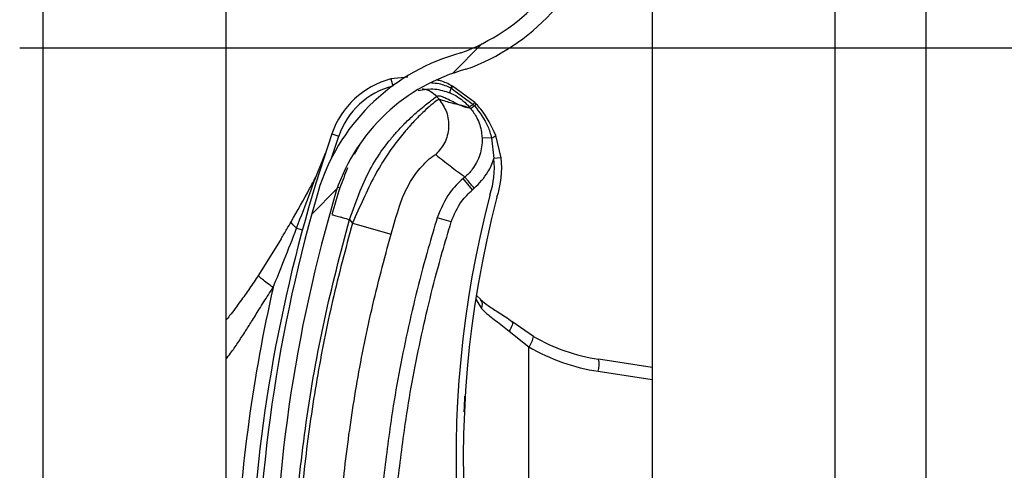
# Model space of a CAD drawing. Header units: inches. Extents: x 170 to 284, y 215 to 248.
# Tile 291 of 656: x 186.1024 to 186.2408, y 243.6049 to 243.6682. Entities that reach past the tile are written whole.
import ezdxf

# ---------------------------------------------------------------- set-up
doc = ezdxf.new("R2010")
doc.units = ezdxf.units.IN
doc.header["$LTSCALE"] = 0.25
doc.header["$MEASUREMENT"] = 0
doc.layers.add('ANNOTATIONS', color=1, linetype='Continuous')
doc.layers.add('LH BENCH MOUNT', color=7, linetype='Continuous')
doc.styles.add('ARIAL', font='arial.ttf', dxfattribs={"height": 0.09375})
doc.dimstyles.new('STANDARD$0', dxfattribs={"dimtxt": 0.09375, "dimasz": 0.09375, "dimexe": 0.03125, "dimexo": 0.046875, "dimgap": 0.09, "dimtad": 0, "dimtih": 1, "dimtoh": 1, "dimdec": 4, "dimzin": 0, "dimdsep": 46, "dimtxsty": 'ARIAL', "dimcen": 0.09, "dimadec": 0, "dimazin": 0, "dimtfac": 1, "dimtdec": 4, "dimtofl": 0, "dimtmove": 0, "dimatfit": 1, "dimfxl": 1, "dimtolj": 1, "dimtzin": 0, "dimarcsym": 0})

# ---------------------------------------------------------------- blocks, each defined once
blk = doc.blocks.new('*D114')
at = {"layer": 'ANNOTATIONS', "color": 0, "lineweight": -2, "transparency": 16777216}
for p, q in [((186.1492924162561, 243.6642684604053), (187.5897358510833, 243.6642684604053)), ((187.5584858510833, 243.5705184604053), (187.5584858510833, 241.8503426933)), ((187.5584858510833, 239.6953067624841), (187.5584858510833, 241.4154825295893)), ((186.8279608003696, 239.6015567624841), (187.5897358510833, 239.6015567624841))]:
    blk.add_line(p, q, dxfattribs=at)
at = {"layer": 'ANNOTATIONS', "color": 0, "transparency": 16777216}
for points in [[(187.5428608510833, 243.5705184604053), (187.5741108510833, 243.5705184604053), (187.5584858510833, 243.6642684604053)], [(187.5428608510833, 239.6953067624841), (187.5741108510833, 239.6953067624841), (187.5584858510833, 239.6015567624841)]]:
    blk.add_solid(points, dxfattribs=at)
at = {"layer": 'defpoints', "color": 0, "transparency": 16777216}
for p in [(186.1024174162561, 243.6642684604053), (186.7810858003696, 239.6015567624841), (187.5584858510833, 239.6015567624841)]:
    blk.add_point(p, dxfattribs=at)
at = {"layer": 'ANNOTATIONS', "color": 0, "transparency": 16777216, "insert": (187.5584858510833, 241.6329126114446), "char_height": 0.09375, "attachment_point": 5, "style": 'ARIAL'}
blk.add_mtext('\\A1;OPENING\\PHEIGHT', dxfattribs=at)

msp = doc.modelspace()

# ---------------------------------------------------------------- hatches: boundary and pattern name
at = {"layer": 'LH BENCH MOUNT'}
h = msp.add_hatch(dxfattribs=at)
h.set_pattern_fill('ANSI31', color=256, scale=0.34241245, angle=2.8e-322, style=0)
h.set_pattern_definition([(45, (176.0930244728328, 238.0091787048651), (-0.03026527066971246, 0.03026527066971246), [])])
edge = h.paths.add_edge_path(flags=0)
edge.add_arc((186.1662917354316, 243.4923245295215), 0.001712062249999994, 450.0000000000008, 472.2104203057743)
edge.add_line((186.1656445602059, 243.4939095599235), (186.1647320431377, 243.4961444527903))
edge.add_arc((186.1662917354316, 243.4923245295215), 0.004126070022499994, 450, 472.2104203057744, ccw=False)
edge.add_arc((186.1662917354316, 243.4834218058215), 0.01302879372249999, 401.47616737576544, 450, ccw=False)
edge.add_arc((186.1620458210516, 243.4802716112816), 0.01830194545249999, 359.99999999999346, 400.0613730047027, ccw=False)
edge.add_arc((186.1685858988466, 243.4802716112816), 0.01176186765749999, 292.1408576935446, 359.99999999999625, ccw=False)
edge.add_arc((186.1662917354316, 243.4835245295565), 0.01566536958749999, 235.2570680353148, 295.4307998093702, ccw=False)
edge.add_arc((186.1715306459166, 243.4916397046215), 0.02532140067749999, 212.8542481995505, 235.980933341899, ccw=False)
edge.add_arc((186.1633812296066, 243.4852708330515), 0.01504902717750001, 172.1557183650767, 209.3146496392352, ccw=False)
edge.add_arc((186.1758108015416, 243.4839354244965), 0.02754708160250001, 453.30850314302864, 532.9325737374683, ccw=False)
edge.add_arc((186.1725578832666, 243.5200256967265), 0.008748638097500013, 280.9586189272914, 427.9414322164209)
edge.add_arc((186.1924176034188, 243.5823790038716), 0.05672062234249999, 179.5706357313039, 253.00989973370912, ccw=False)
edge.add_arc((186.3507493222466, 243.5835774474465), 0.2150521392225, 163.4260275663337, 180.2060536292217, ccw=False)
edge.add_arc((186.1719757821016, 243.6357268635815), 0.02884824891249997, 465.1588434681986, 521.4137567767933, ccw=False)
edge.add_arc((186.1546497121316, 243.6902731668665), 0.0284373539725, 290.1205938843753, 343.7190675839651)
edge.add_arc((186.1674901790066, 243.6860957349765), 0.01494630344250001, 345.2914408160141, 400.5471921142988)
edge.add_arc((186.1640660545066, 243.6842809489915), 0.0187470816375, 397.9578745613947, 431.4396159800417)
edge.add_arc((186.1662917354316, 243.6891089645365), 0.0134739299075, 433.877557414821, 472.273645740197)
edge.add_arc((186.1637236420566, 243.6961284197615), 0.006011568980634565, 474.9825325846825, 495.7175736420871)
edge.add_arc((186.1735166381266, 243.6888692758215), 0.01816498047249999, 500.8992600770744, 539.9999999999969)
edge.add_arc((186.1662917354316, 243.6888692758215), 0.01094007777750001, 539.9999999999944, 630.0000000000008)
edge.add_arc((186.1662917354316, 243.6797953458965), 0.001866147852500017, 270, 285.6422464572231)
edge.add_line((186.1667949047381, 243.6779983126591), (186.167445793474, 243.6756737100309))
edge.add_arc((186.1662917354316, 243.6797953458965), 0.004280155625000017, 269.9999999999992, 285.6422464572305, ccw=False)
edge.add_arc((186.1662917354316, 243.6888692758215), 0.01335408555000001, 179.9999999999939, 269.9999999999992, ccw=False)
edge.add_arc((186.1735166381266, 243.6888692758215), 0.020578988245, 500.6113583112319, 539.9999999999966, ccw=False)
edge.add_arc((186.1637236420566, 243.6961284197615), 0.008425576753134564, 474.57766718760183, 496.4997109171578, ccw=False)
edge.add_arc((186.1662917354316, 243.6891089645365), 0.01588793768, 433.690302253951, 472.4705806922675, ccw=False)
edge.add_arc((186.1640660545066, 243.6842809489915), 0.02116108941, 398.10453077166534, 431.5771717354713, ccw=False)
edge.add_arc((186.1674901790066, 243.6860957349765), 0.01736031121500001, 345.180248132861, 400.36585332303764, ccw=False)
edge.add_arc((186.1546497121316, 243.6902731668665), 0.030851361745, 289.91815728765, 343.7795375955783, ccw=False)
edge.add_arc((186.1719757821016, 243.6357268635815), 0.02643424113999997, 464.9417095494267, 521.3236131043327)
edge.add_arc((186.3507493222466, 243.5835774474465), 0.21263813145, 523.4376684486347, 540.2096895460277)
edge.add_arc((186.1924176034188, 243.5823790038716), 0.05430661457, 539.5566266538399, 613.1145348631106)
edge.add_arc((186.1725578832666, 243.5200256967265), 0.01116264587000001, 280.0610388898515, 428.5290871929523, ccw=False)
edge.add_arc((186.1758108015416, 243.4839354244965), 0.02513307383, 452.971400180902, 532.9706577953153)
edge.add_arc((186.1633812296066, 243.4852708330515), 0.01263501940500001, 532.0830472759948, 568.9826967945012)
edge.add_arc((186.1715306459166, 243.4916397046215), 0.022907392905, 213.0443063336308, 236.0197152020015)
edge.add_arc((186.1662917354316, 243.4835245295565), 0.01325136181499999, 235.1922404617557, 295.7352497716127)
edge.add_arc((186.1685858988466, 243.4802716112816), 0.009347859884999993, 291.7225241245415, 359.9999999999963)
edge.add_arc((186.1620458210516, 243.4802716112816), 0.01588793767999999, 359.9999999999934, 399.9521788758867)
edge.add_arc((186.1662917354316, 243.4834218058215), 0.01061478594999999, 401.6345013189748, 450.0000000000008)

# ---------------------------------------------------------------- linework, layer by layer
at = {"layer": 'ANNOTATIONS'}
msp.add_line((186.102417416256, 243.6642684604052), (187.6008805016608, 243.6642684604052), dxfattribs=at)
at = {"layer": 'LH BENCH MOUNT'}
for p, q in [((186.2298594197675, 239.6490664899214), (186.2298594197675, 243.9018291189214)), ((186.2298594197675, 239.6490664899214), (186.2298594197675, 243.9018291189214)), ((186.1913380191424, 243.8543193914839), (186.1913380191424, 239.6897279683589)), ((186.2170189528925, 243.8543193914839), (186.2170189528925, 239.6490664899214)), ((186.2298594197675, 239.6490664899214), (186.2298594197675, 243.8543193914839)), ((186.1057349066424, 239.6490664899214), (186.1057349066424, 243.7595607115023)), ((186.1314158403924, 243.7576524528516), (186.1314158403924, 243.5900814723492)), ((186.1570029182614, 243.6601630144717), (186.1546035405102, 243.6599134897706)), ((186.1546035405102, 243.6599134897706), (186.1548572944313, 243.6589470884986)), ((186.1631899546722, 243.6589476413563), (186.1631890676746, 243.6589481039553)), ((186.1632515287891, 243.6589153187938), (186.1631899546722, 243.6589476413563)), ((186.1628838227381, 243.6579702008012), (186.1628845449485, 243.6579699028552)), ((186.1630076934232, 243.6586577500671), (186.1630086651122, 243.6586572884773)), ((186.1630086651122, 243.6586572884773), (186.1630707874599, 243.658627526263)), ((186.1630707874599, 243.658627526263), (186.1630716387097, 243.6586271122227)), ((186.1630716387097, 243.6586271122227), (186.1661753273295, 243.6563427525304)), ((186.1632524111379, 243.6589148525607), (186.1632515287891, 243.6589153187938)), ((186.1663938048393, 243.6565912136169), (186.1632524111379, 243.6589148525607)), ((186.1613835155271, 243.6570556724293), (186.1610357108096, 243.6574670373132)), ((186.1661753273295, 243.6563427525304), (186.1663656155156, 243.6561371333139)), ((186.1658192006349, 243.6557398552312), (186.1648878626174, 243.6560723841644)), ((186.1463093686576, 243.6522053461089), (186.1472811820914, 243.6518724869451)), ((186.1462454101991, 243.6487717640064), (186.1472811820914, 243.6518724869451)), ((186.1502438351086, 243.6507141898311), (186.1494501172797, 243.6492754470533)), ((186.1687535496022, 243.6516320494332), (186.1674199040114, 243.6515829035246)), ((186.1687535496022, 243.6516320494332), (186.1690857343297, 243.6487202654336)), ((186.1701068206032, 243.6488325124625), (186.1693562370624, 243.6519795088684)), ((186.1440407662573, 243.6460895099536), (186.1453956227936, 243.649478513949)), ((186.1701068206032, 243.6488325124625), (186.1690857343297, 243.6487202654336)), ((186.165005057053, 243.6461143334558), (186.1647570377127, 243.6459046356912)), ((186.1660827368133, 243.6443366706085), (186.1647570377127, 243.6459046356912)), ((186.1471115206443, 243.6447011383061), (186.1474398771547, 243.6446003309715)), ((186.1660827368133, 243.6443366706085), (186.1663307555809, 243.644546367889)), ((186.1487919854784, 243.6401324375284), (186.1492048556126, 243.6396441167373)), ((186.1492048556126, 243.6396441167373), (186.1546350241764, 243.6380959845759)), ((186.1630862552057, 243.639796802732), (186.1611233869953, 243.6403994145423)), ((186.1413538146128, 243.6389242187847), (186.1421723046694, 243.6387024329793)), ((186.1391859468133, 243.6374289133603), (186.1359997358, 243.63230243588)), ((186.1665405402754, 243.6289339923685), (186.1673421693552, 243.6276287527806)), ((186.1666509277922, 243.6294669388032), (186.1672443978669, 243.628909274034)), ((186.1746502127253, 243.6237081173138), (186.171609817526, 243.6257754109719)), ((186.1712230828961, 243.6244311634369), (186.1740134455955, 243.622227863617)), ((186.1740134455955, 243.5568071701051), (186.1740134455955, 243.622227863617)), ((186.1913380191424, 243.6193323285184), (186.1838006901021, 243.620482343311)), ((186.1837659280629, 243.6187898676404), (186.1913380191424, 243.6176345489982))]:
    msp.add_line(p, q, dxfattribs=at)
at = {"layer": 'LH BENCH MOUNT', "flags": 128}
msp.add_lwpolyline([(186.171609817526, 243.6257754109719), (186.1716658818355, 243.6257013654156), (186.1716914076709, 243.6255925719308), (186.171685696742, 243.6254520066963), (186.1716489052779, 243.6252835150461), (186.1715820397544, 243.6250917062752), (186.1714869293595, 243.6248818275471), (186.1713661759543, 243.6246596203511), (186.1712230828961, 243.6244311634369)], dxfattribs=at)
at = {"layer": 'LH BENCH MOUNT'}
for centre, radius, start, end in [((186.1546497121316, 243.6902731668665), 0.02843735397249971, 290.1205938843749, 343.7190675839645), ((186.1546497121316, 243.6902731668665), 0.03085136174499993, 289.91815728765, 343.7795375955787), ((186.1719757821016, 243.6357268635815), 0.02884824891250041, 105.1588434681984, 161.4137567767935), ((186.1719757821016, 243.6357268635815), 0.02643424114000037, 104.9417095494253, 161.3236131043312), ((186.157647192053, 243.6483219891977), 0.01198443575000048, 104.7123854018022, 161.0929786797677), ((186.1644170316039, 243.6579792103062), 0.001564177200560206, 141.7256942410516, 154.2910519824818), ((186.164421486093, 243.6579769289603), 0.001568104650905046, 141.7542666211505, 154.2863466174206), ((186.157647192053, 243.6483219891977), 0.01095719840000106, 104.712385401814, 161.0929786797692), ((186.1651179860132, 243.6576899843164), 0.002251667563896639, 155.3939551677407, 172.8510957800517), ((186.1651206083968, 243.6576885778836), 0.002253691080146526, 155.3897650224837, 172.8291455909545), ((186.1645201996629, 243.6579179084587), 0.001613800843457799, 141.8260927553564, 153.9140894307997), ((186.1645193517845, 243.6579182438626), 0.001611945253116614, 141.8104826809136, 153.9114578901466), ((186.3507141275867, 243.5821939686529), 0.2160622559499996, 161.092978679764, 176.5593061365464), ((186.1684014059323, 243.652939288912), 0.001353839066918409, 285.076439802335, 314.8519014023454), ((186.1571730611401, 243.6474107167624), 0.01198443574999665, 341.3410974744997, 6.273281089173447), ((186.1571730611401, 243.6474107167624), 0.0130116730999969, 341.5025581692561, 6.273281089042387), ((186.3507493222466, 243.5835774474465), 0.2150521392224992, 163.4260275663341, 180.2060536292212), ((186.3507493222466, 243.5835774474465), 0.2126381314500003, 163.4376684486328, 180.2096895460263), ((186.3103094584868, 243.6064881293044), 0.146552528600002, 165.3406183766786, 202.0185750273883), ((186.3103094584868, 243.6064881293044), 0.1455252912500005, 165.3544246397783, 203.870550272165), ((186.3507141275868, 243.5821939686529), 0.2180957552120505, 167.1792232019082, 177.252934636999), ((186.1663523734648, 243.6281577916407), 0.001122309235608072, 331.8758133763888, 39.94683461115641), ((186.1710884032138, 243.6243632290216), 0.003621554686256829, 323.8694765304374, 349.5782562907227), ((186.1877258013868, 243.6462079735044), 0.0260233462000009, 239.8373732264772, 261.3249484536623), ((186.1879492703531, 243.6462079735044), 0.02773540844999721, 239.8373732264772, 261.3249484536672), ((186.1804700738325, 243.6197041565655), 0.003420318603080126, 344.4956794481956, 13.15103634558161)]:
    msp.add_arc(centre, radius, start, end, dxfattribs=at)
for points, knots in [([(186.1602920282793, 243.6593786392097), (186.1606622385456, 243.6593572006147), (186.1616107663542, 243.6593022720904), (186.162478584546, 243.6589018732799), (186.1630076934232, 243.6586577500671)], [0, 0, 0, 0, 0.3902998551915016, 0.9999999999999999, 0.9999999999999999, 0.9999999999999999, 0.9999999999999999]), ([(186.1631890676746, 243.6589481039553), (186.1626642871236, 243.6592262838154), (186.1619734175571, 243.6595925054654), (186.1612110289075, 243.6597202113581), (186.1610277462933, 243.6597509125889)], [0, 0, 0, 0, 0.7595942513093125, 1, 1, 1, 1]), ([(186.1584241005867, 243.6583073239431), (186.1592155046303, 243.6584308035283), (186.1607331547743, 243.6586675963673), (186.162187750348, 243.6581959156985), (186.1628838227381, 243.6579702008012)], [0, 0, 0, 0, 0.5214667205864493, 1, 1, 1, 1]), ([(186.1589977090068, 243.6585374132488), (186.1591878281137, 243.6585091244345), (186.1595832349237, 243.6584502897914), (186.160320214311, 243.6581474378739), (186.1607538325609, 243.657735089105), (186.1610357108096, 243.6574670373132)], [0, 0, 0, 0, 0.2447599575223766, 0.5090480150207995, 1, 1, 1, 1]), ([(186.1610357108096, 243.6574670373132), (186.1611425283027, 243.657506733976), (186.1613667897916, 243.6575900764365), (186.1619685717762, 243.6573960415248), (186.1627231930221, 243.6570480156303), (186.1635224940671, 243.6566338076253), (186.1643199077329, 243.6562266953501), (186.1647438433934, 243.6560685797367), (186.164958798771, 243.6559884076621)], [0, 0, 0, 0, 0.1574760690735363, 0.330618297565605, 0.4911886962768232, 0.6742546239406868, 0.834831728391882, 1, 1, 1, 1]), ([(186.1628845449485, 243.6579699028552), (186.1631640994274, 243.6578416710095), (186.1641970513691, 243.6573678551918), (186.1650912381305, 243.6566024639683), (186.1656256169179, 243.6559691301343), (186.1656256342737, 243.6559691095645)], [0, 0, 0, 0, 0.2706300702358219, 0.9999763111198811, 1, 1, 1, 1]), ([(186.1487919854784, 243.6401324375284), (186.1492678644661, 243.641488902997), (186.1501662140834, 243.6440495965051), (186.1517815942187, 243.6475405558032), (186.1533840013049, 243.6499524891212), (186.1547159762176, 243.6516552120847), (186.1556308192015, 243.6526985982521), (186.1564224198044, 243.6535270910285), (186.157091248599, 243.6541870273), (186.1578360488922, 243.6548820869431), (186.1586698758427, 243.6556077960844), (186.1597992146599, 243.6565158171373), (186.1607892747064, 243.6572757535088), (186.1609584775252, 243.6574070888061), (186.1610357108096, 243.6574670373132)], [0, 0, 0, 0, 0.1307156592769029, 0.2467609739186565, 0.3577928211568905, 0.4170971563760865, 0.4791482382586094, 0.5177152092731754, 0.5590896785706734, 0.603294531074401, 0.6633484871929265, 0.7353692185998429, 0.8792082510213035, 1, 1, 1, 1]), ([(186.1613835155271, 243.6570556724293), (186.1613041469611, 243.6570240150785), (186.1611428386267, 243.656959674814), (186.1603543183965, 243.6563409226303), (186.1592933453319, 243.6553977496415), (186.1580629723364, 243.6541841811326), (186.1566551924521, 243.6526382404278), (186.1551800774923, 243.6508030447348), (186.1536900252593, 243.6486678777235), (186.1521616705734, 243.6461133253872), (186.150725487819, 243.6430369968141), (186.149716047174, 243.640784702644), (186.1492048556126, 243.6396441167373)], [0, 0, 0, 0, 0.1094013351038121, 0.2223468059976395, 0.3151791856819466, 0.4102231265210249, 0.5012749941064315, 0.5946006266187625, 0.6834485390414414, 0.7745330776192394, 0.8858211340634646, 1, 1, 1, 1]), ([(186.1613835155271, 243.6570556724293), (186.1617726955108, 243.6564798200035), (186.162581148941, 243.6552835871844), (186.1628399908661, 243.6530585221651), (186.1623122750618, 243.6508811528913), (186.161364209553, 243.6497914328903), (186.1609078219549, 243.6492668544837)], [0, 0, 0, 0, 0.2406941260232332, 0.4999999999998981, 0.7593058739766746, 1, 1, 1, 1]), ([(186.1648878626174, 243.6560723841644), (186.1646771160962, 243.6561305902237), (186.1640958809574, 243.6562911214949), (186.1630276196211, 243.6565006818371), (186.1620068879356, 243.6568452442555), (186.1613835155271, 243.6570556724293)], [0, 0, 0, 0, 0.1812946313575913, 0.50000735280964, 1, 1, 1, 1]), ([(186.1661753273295, 243.6563427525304), (186.1661555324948, 243.6563274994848), (186.1660365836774, 243.6562358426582), (186.1658520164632, 243.6560988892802), (186.1656770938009, 243.6559807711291), (186.1656427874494, 243.6559729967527), (186.1656256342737, 243.6559691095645)], [0, 0, 0, 0, 0.06239373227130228, 0.3749291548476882, 0.6874645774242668, 1, 1, 1, 1]), ([(186.166598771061, 243.6563806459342), (186.1665987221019, 243.6563806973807), (186.1665311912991, 243.656451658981), (186.1664624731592, 243.656521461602), (186.1663938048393, 243.6565912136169)], [0, 0, 0, 0, 0.0007249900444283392, 0.9999999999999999, 0.9999999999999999, 0.9999999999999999, 0.9999999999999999]), ([(186.1693562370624, 243.6519795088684), (186.1687429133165, 243.6532752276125), (186.1679923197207, 243.6548609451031), (186.1668142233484, 243.656145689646), (186.1665987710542, 243.6563806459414)], [0, 0, 0, 0, 0.8171182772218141, 1, 1, 1, 1]), ([(186.164958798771, 243.6559884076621), (186.1650523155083, 243.6559627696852), (186.1652403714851, 243.6559112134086), (186.1654677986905, 243.655898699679), (186.1655729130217, 243.6559458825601), (186.1656253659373, 243.6559694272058)], [0, 0, 0, 0, 0.3313600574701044, 0.6663431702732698, 0.9999999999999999, 0.9999999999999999, 0.9999999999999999, 0.9999999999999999]), ([(186.1656253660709, 243.6559694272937), (186.1656735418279, 243.6559123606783), (186.1657381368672, 243.6558358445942), (186.1658027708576, 243.6557593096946), (186.1658192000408, 243.6557398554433)], [0, 0, 0, 0, 0.7458120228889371, 0.9999999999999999, 0.9999999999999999, 0.9999999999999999, 0.9999999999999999]), ([(186.1658160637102, 243.6557435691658), (186.1658160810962, 243.6557435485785), (186.1661511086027, 243.6553468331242), (186.1668351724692, 243.6543130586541), (186.1673257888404, 243.6528533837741), (186.167399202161, 243.6518623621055), (186.1674199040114, 243.6515829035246)], [0, 0, 0, 0, 1.782673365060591e-05, 0.3435204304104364, 0.8148790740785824, 1, 1, 1, 1]), ([(186.1663656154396, 243.6561371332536), (186.1663456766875, 243.656121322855), (186.1662259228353, 243.656026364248), (186.1660407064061, 243.6558832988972), (186.1658668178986, 243.6557574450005), (186.1658350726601, 243.655745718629), (186.1658192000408, 243.6557398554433)], [0, 0, 0, 0, 0.062428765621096, 0.3749525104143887, 0.6874762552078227, 1, 1, 1, 1]), ([(186.1663658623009, 243.6561368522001), (186.1670741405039, 243.6552086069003), (186.1681275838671, 243.6538279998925), (186.1685990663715, 243.6521739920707), (186.1687535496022, 243.6516320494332)], [0, 0, 0, 0, 0.6723457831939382, 1, 1, 1, 1]), ([(186.1674199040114, 243.6515829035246), (186.1674206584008, 243.6515605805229), (186.1674472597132, 243.6507734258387), (186.1672226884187, 243.6492019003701), (186.1662671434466, 243.647365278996), (186.1653879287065, 243.6464381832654), (186.1650049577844, 243.6461142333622), (186.1650049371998, 243.64611421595)], [0, 0, 0, 0, 0.0108740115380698, 0.3834398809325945, 0.7558119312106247, 0.9999868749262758, 1, 1, 1, 1]), ([(186.1558144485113, 243.6420292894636), (186.155814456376, 243.6420293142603), (186.155928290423, 243.6423882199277), (186.1564277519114, 243.6437944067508), (186.1576023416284, 243.645997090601), (186.1591371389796, 243.6479003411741), (186.1604825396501, 243.6491120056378), (186.1607562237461, 243.6492116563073), (186.1609078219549, 243.6492668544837)], [0, 0, 0, 0, 4.497367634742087e-06, 0.06509473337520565, 0.2616701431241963, 0.4753105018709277, 0.7093656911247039, 0.9999999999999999, 0.9999999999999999, 0.9999999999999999, 0.9999999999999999]), ([(186.1609078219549, 243.6492668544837), (186.1615810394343, 243.6487376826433), (186.1629274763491, 243.6476793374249), (186.1643124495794, 243.6466359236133), (186.1650049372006, 243.6461142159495)], [0, 0, 0, 0, 0.4999992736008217, 1, 1, 1, 1]), ([(186.1663307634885, 243.6445463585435), (186.1670325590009, 243.6452647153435), (186.1681946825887, 243.6464542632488), (186.1688696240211, 243.6480277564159), (186.1690748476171, 243.6486853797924), (186.1690857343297, 243.6487202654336)], [0, 0, 0, 0, 0.5907811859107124, 0.9782917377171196, 1, 1, 1, 1]), ([(186.1485226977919, 243.6474019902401), (186.1481483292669, 243.6464841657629), (186.1472917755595, 243.6443841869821), (186.1466722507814, 243.6421170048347), (186.1463234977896, 243.6408407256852)], [0, 0, 0, 0, 0.4370636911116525, 1, 1, 1, 1]), ([(186.1405819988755, 243.639839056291), (186.1414529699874, 243.6413793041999), (186.1426157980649, 243.6434356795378), (186.1437548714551, 243.6455570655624), (186.1440407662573, 243.6460895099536)], [0, 0, 0, 0, 0.7490110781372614, 1, 1, 1, 1]), ([(186.1413538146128, 243.6389242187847), (186.1419822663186, 243.640589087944), (186.1428824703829, 243.6429738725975), (186.1437721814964, 243.6453670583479), (186.1440407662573, 243.6460895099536)], [0, 0, 0, 0, 0.6981213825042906, 1, 1, 1, 1]), ([(186.1647570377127, 243.6459046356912), (186.1647570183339, 243.6459046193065), (186.1640631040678, 243.6453179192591), (186.1624882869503, 243.6436943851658), (186.1616302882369, 243.6416231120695), (186.1611233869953, 243.6403994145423)], [0, 0, 0, 0, 1.142795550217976e-05, 0.409211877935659, 1, 1, 1, 1]), ([(186.1630862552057, 243.639796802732), (186.1634979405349, 243.6408140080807), (186.1641954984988, 243.6425375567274), (186.1655341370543, 243.6438136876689), (186.1660827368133, 243.6443366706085)], [0, 0, 0, 0, 0.5901808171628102, 1, 1, 1, 1]), ([(186.1546350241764, 243.6380959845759), (186.1550225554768, 243.6394206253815), (186.1554100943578, 243.6407452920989), (186.1558144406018, 243.6420292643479), (186.1558144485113, 243.6420292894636)], [0, 0, 0, 0, 0.999980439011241, 1, 1, 1, 1]), ([(186.1391839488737, 243.6374254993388), (186.1391839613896, 243.6374255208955), (186.1394482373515, 243.6378806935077), (186.1399159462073, 243.6386807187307), (186.1403828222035, 243.6394898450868), (186.1405819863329, 243.6398390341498), (186.1405819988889, 243.6398390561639)], [0, 0, 0, 0, 2.704369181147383e-05, 0.571031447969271, 0.9999729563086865, 1, 1, 1, 1]), ([(186.1413538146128, 243.6389242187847), (186.14122260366, 243.6390359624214), (186.1409572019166, 243.6392619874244), (186.140703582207, 243.6395522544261), (186.1405992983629, 243.6397371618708), (186.1405852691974, 243.6398197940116), (186.1405819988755, 243.639839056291)], [0, 0, 0, 0, 0.2979480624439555, 0.6026626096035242, 0.9073771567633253, 0.9999999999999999, 0.9999999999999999, 0.9999999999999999, 0.9999999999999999]), ([(186.1406798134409, 243.5831059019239), (186.1407785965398, 243.5878613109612), (186.1409766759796, 243.5973968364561), (186.1425862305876, 243.6117057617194), (186.1450430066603, 243.6260153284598), (186.1475403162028, 243.6354191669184), (186.1487919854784, 243.6401324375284)], [0, 0, 0, 0, 0.2468628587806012, 0.4950083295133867, 0.74689458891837, 1, 1, 1, 1]), ([(186.1492048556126, 243.6396441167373), (186.1482307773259, 243.6360139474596), (186.1462797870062, 243.6287430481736), (186.144101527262, 243.6176622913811), (186.1424904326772, 243.6064797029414), (186.1414796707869, 243.5955110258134), (186.1412849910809, 243.5882632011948), (186.1411915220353, 243.5847833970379)], [0, 0, 0, 0, 0.2027568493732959, 0.4061035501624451, 0.6088604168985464, 0.8122072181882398, 1, 1, 1, 1]), ([(186.1463234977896, 243.6408407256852), (186.1463564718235, 243.640831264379), (186.1464071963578, 243.640816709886), (186.1467150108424, 243.6407283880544), (186.1470335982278, 243.6406369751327), (186.1474290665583, 243.6405235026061), (186.1480037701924, 243.6403586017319), (186.1484814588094, 243.6402215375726), (186.1487919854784, 243.6401324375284)], [0, 0, 0, 0, 0.2394568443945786, 0.3683606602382, 0.5000000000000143, 0.6316393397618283, 0.7605431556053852, 1, 1, 1, 1]), ([(186.1611233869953, 243.6403994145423), (186.1606953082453, 243.6389700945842), (186.1591104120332, 243.6336782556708), (186.1568152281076, 243.6243801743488), (186.154748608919, 243.6134708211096), (186.1538972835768, 243.6064585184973), (186.1535337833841, 243.6034643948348)], [0, 0, 0, 0, 0.1185397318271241, 0.4388752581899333, 0.7604101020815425, 1, 1, 1, 1]), ([(186.1555752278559, 243.6032441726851), (186.1559349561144, 243.606207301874), (186.1567756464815, 243.6131321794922), (186.1588195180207, 243.623928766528), (186.1610898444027, 243.6331309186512), (186.162662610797, 243.6383822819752), (186.1630862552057, 243.639796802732)], [0, 0, 0, 0, 0.2395900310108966, 0.5599255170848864, 0.8814604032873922, 0.9999999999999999, 0.9999999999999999, 0.9999999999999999, 0.9999999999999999]), ([(186.1380557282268, 243.630589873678), (186.1385785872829, 243.6318812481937), (186.1397015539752, 243.6346547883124), (186.1407783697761, 243.6374372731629), (186.1413538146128, 243.6389242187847)], [0, 0, 0, 0, 0.4656051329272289, 1, 1, 1, 1]), ([(186.146837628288, 243.5847137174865), (186.1468376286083, 243.5847137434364), (186.1468794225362, 243.588100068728), (186.1471425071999, 243.5951467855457), (186.1480944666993, 243.605819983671), (186.1496690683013, 243.6166960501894), (186.1517875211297, 243.6274833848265), (186.1536858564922, 243.6345584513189), (186.1546350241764, 243.6380959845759)], [0, 0, 0, 0, 1.439079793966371e-06, 0.1877923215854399, 0.3908439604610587, 0.5938956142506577, 0.7969478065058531, 1, 1, 1, 1]), ([(186.1359997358, 243.63230243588), (186.1355774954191, 243.6316749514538), (186.134736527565, 243.6304252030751), (186.1333792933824, 243.6285341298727), (186.1322799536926, 243.6270472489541), (186.1315894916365, 243.6261805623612), (186.1314158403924, 243.6259625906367)], [0, 0, 0, 0, 0.2874979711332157, 0.5726040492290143, 0.8925098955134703, 1, 1, 1, 1]), ([(186.1380557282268, 243.630589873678), (186.1377649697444, 243.6307951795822), (186.1371661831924, 243.6312179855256), (186.1364771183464, 243.6317592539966), (186.1360354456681, 243.6321598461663), (186.1360114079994, 243.6322558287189), (186.1359997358, 243.63230243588)], [0, 0, 0, 0, 0.242789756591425, 0.5000000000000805, 0.7572102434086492, 1, 1, 1, 1]), ([(186.1314158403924, 243.6204780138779), (186.1316367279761, 243.620766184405), (186.1322125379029, 243.6215173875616), (186.1331125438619, 243.622828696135), (186.1340874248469, 243.6243087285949), (186.1350835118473, 243.6258901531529), (186.1361597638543, 243.6276211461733), (186.137169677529, 243.6292290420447), (186.1378341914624, 243.6302496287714), (186.1380557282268, 243.630589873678)], [0, 0, 0, 0, 0.09019872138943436, 0.2351300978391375, 0.3944108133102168, 0.5296508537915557, 0.6982639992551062, 0.8994067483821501, 1, 1, 1, 1]), ([(186.1672047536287, 243.6288910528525), (186.1675480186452, 243.6286067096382), (186.1682880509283, 243.6279937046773), (186.1698494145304, 243.6270184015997), (186.1710968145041, 243.6262394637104), (186.1717174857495, 243.6256782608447), (186.1717778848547, 243.6256236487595)], [0, 0, 0, 0, 0.2839420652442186, 0.6121401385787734, 0.9622563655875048, 1, 1, 1, 1]), ([(186.1673421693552, 243.6276287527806), (186.1674721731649, 243.6274950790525), (186.1680617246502, 243.6268888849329), (186.1693543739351, 243.6259312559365), (186.1705943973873, 243.6249358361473), (186.1712230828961, 243.6244311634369)], [0, 0, 0, 0, 0.1223980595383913, 0.5550603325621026, 1, 1, 1, 1]), ([(186.1649172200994, 243.6130842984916), (186.1649270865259, 243.6133892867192), (186.1649511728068, 243.6141338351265), (186.1649944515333, 243.6148781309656), (186.1650200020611, 243.6153175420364)], [0, 0, 0, 0, 0.4096284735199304, 1, 1, 1, 1])]:
    msp.add_open_spline(points, degree=3, knots=knots, dxfattribs=at)
for points in [[(186.1663938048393, 243.6565912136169), (186.1663922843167, 243.6565868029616), (186.1663892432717, 243.6565779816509), (186.1663453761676, 243.6565260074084), (186.1662764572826, 243.6564497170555), (186.1662090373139, 243.6563784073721), (186.1661753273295, 243.6563427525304)], [(186.1665986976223, 243.6563807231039), (186.1665966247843, 243.65637669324), (186.1665924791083, 243.6563686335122), (186.1665453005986, 243.6563178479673), (186.1664721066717, 243.6562427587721), (186.1664011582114, 243.656172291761), (186.1663656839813, 243.6561370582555)], [(186.1663309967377, 243.644546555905), (186.1661608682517, 243.6447476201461), (186.1658206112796, 243.6451497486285), (186.1653880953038, 243.64566091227), (186.1650792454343, 243.6460259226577), (186.1650295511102, 243.6460846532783), (186.1650047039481, 243.6461140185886)]]:
    msp.add_open_spline(points, degree=3, dxfattribs=at)

# ---------------------------------------------------------------- dimensions: what is measured, and where the dimension line sits
at = {"layer": 'ANNOTATIONS'}
dim = msp.add_linear_dim(base=(187.5584858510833, 239.6015567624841), p1=(186.102417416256, 243.6642684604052), p2=(186.7810858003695, 239.6015567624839), angle=90, text='OPENING\\PHEIGHT', dimstyle='STANDARD$0', dxfattribs=at)
dim.commit()
dim.dimension.update_dxf_attribs({"geometry": '*D114', "text_midpoint": (187.5584858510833, 241.6329126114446)})

doc.saveas('drawing.dxf')
